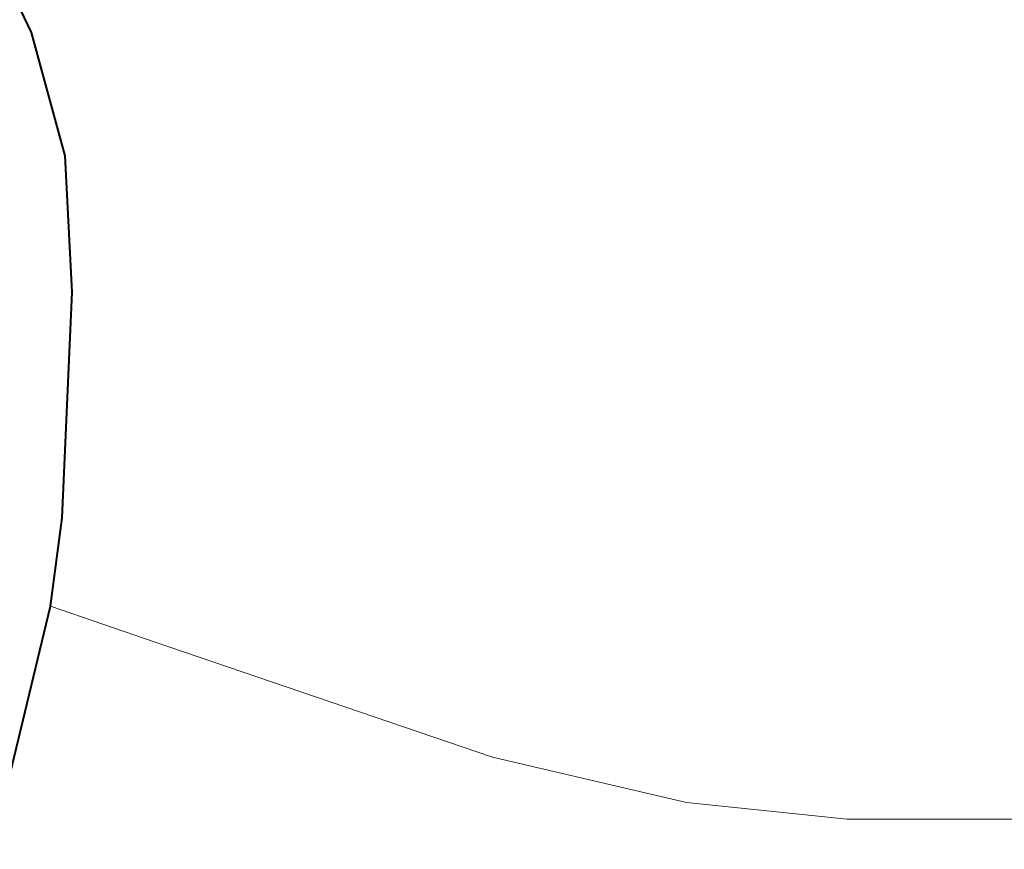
# Model space of a CAD drawing. Header units: feet. Extents: x 92 to 141.3, y -5 to 23.6.
# Tile 221 of 651: x 120.9983 to 121.0492, y 11.2809 to 11.3239. Entities that reach past the tile are written whole.
import ezdxf

# ---------------------------------------------------------------- set-up
doc = ezdxf.new("R2010")
doc.units = ezdxf.units.FT
doc.header["$MEASUREMENT"] = 0
doc.layers.add('CUY - Design$0$GM_X_Interchange_Ramps', color=1, linetype='Continuous', lineweight=13)
doc.layers.add('CUY - Design$0$GM_X_US_Route', color=1, linetype='Continuous', lineweight=40)

msp = doc.modelspace()

# ---------------------------------------------------------------- linework, layer by layer
at = {"layer": 'CUY - Design$0$GM_X_Interchange_Ramps', "flags": 128}
msp.add_lwpolyline([(121.166147, 11.323853), (121.16039, 11.334024), (121.145286, 11.326027), (121.116192, 11.310032), (121.096343, 11.299686), (121.081334, 11.29212), (121.067627, 11.286519), (121.058495, 11.283522), (121.04956, 11.282503), (121.041063, 11.28251), (121.032748, 11.283374), (121.022726, 11.285709), (121.00526, 11.291661), (120.999854, 11.293537)], dxfattribs=at)
at = {"layer": 'CUY - Design$0$GM_X_US_Route', "flags": 128}
msp.add_lwpolyline([(121.039295, 11.217336), (121.038303, 11.21903), (121.027167, 11.23817), (121.013548, 11.261028), (120.996662, 11.280337), (120.999854, 11.293537), (121.000462, 11.298093), (121.000981, 11.309768), (121.00061, 11.316828), (120.998876, 11.323206), (120.990919, 11.339828), (120.945033, 11.426976), (120.940822, 11.434096), (120.939107, 11.436337), (120.937299, 11.438119), (120.93545, 11.439671), (120.93327, 11.441034), (120.930887, 11.441851), (120.928275, 11.441959), (120.926251, 11.441702), (120.9243, 11.441095), (120.919144, 11.438908)], dxfattribs=at)

doc.saveas('drawing.dxf')
